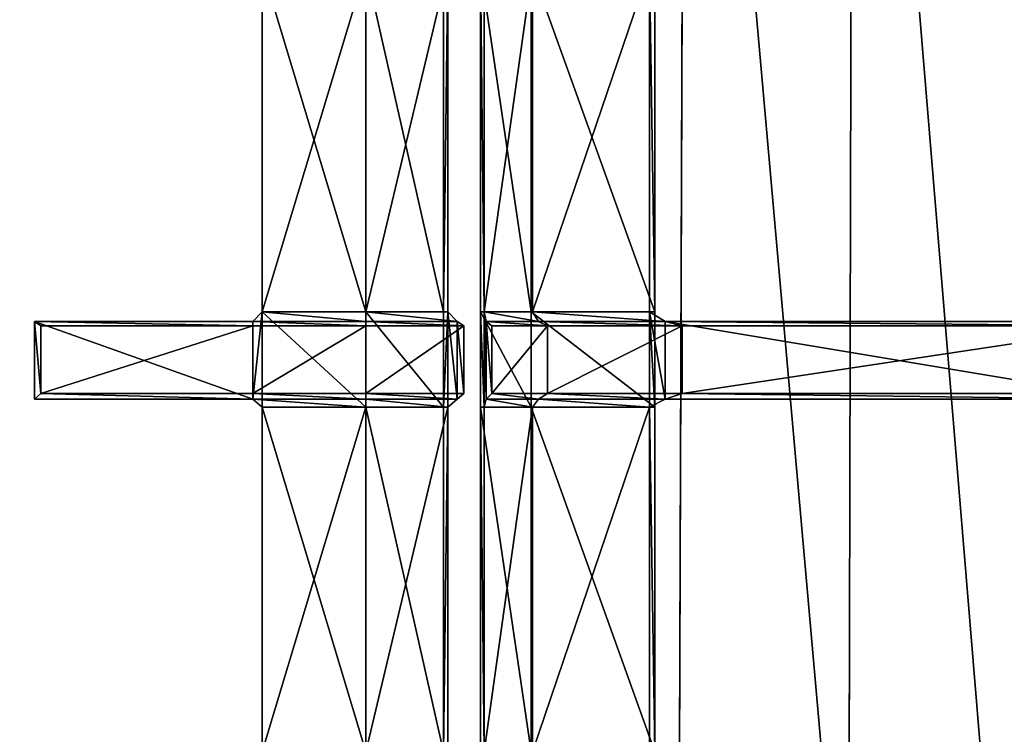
# Model space of a CAD drawing. Extents: x 0 to 31, y 0 to 21.2.
# Tile 399 of 574: x 19 to 23, y 7.1 to 10. Entities that reach past the tile are written whole.
import ezdxf

# ---------------------------------------------------------------- set-up
doc = ezdxf.new("R2010")
doc.units = 0
doc.header["$MEASUREMENT"] = 0
doc.layers.get('0').update_dxf_attribs({"color": 13, "linetype": 'CONTINUOUS'})
for name, color, linetype in [('CAST_IRON', 250, 'CONTINUOUS'), ('GALVANIZED_METAL', 252, 'CONTINUOUS'), ('GRATES', 250, 'CONTINUOUS')]:
    doc.layers.add(name, color=color, linetype=linetype)

# ---------------------------------------------------------------- blocks, each defined once
blk = doc.blocks.new('NGM5058UC_TRADECAD_DXF')
at = {"layer": 'CAST_IRON', "color": 0}
for p, q in [((6.1889, 2.72605, -0.18725), (6.1622, -4.78625, -0.18725)), ((6.1889, 2.72605, -0.18725), (6.1622, -4.78625, -0.18725)), ((6.8616, -4.87565, -0.18725), (6.8794, 2.72605, -0.18725)), ((6.8616, -4.87565, -0.18725), (6.8794, 2.72605, -0.18725))]:
    blk.add_line(p, q, dxfattribs=at)
at = {"layer": 'GRATES', "color": 0}
for p, q in [((4.4517, -0.40555, 0.98805), (4.4517, -1.81885, 0.98805)), ((4.4517, -1.81885, 0.70725), (4.4517, -0.40555, 0.70725)), ((4.4517, -1.81885, 0.70725), (4.4517, -0.40555, 0.70725)), ((4.4517, -0.40555, 0.98805), (4.4517, -1.81885, 0.98805)), ((4.8784, -1.81885, 0.98805), (4.8784, -0.40555, 0.98805)), ((4.8784, -0.40555, 0.70725), (4.8784, -1.81885, 0.70725)), ((4.8784, -0.40555, 0.70725), (4.8784, -1.81885, 0.70725)), ((4.8784, -1.81885, 0.98805), (4.8784, -0.40555, 0.98805)), ((5.1973, -0.40555, 0.70725), (5.1973, -1.81885, 0.70725)), ((5.1973, -0.40555, 0.70725), (5.1973, -1.81885, 0.70725)), ((5.2143, -1.81885, 0.98805), (5.2143, -0.40555, 0.98805)), ((5.2143, -1.81885, 0.98805), (5.2143, -0.40555, 0.98805)), ((5.3485, -1.81885, 0.70725), (5.3485, -0.40555, 0.70725)), ((5.3485, -1.81885, 0.70725), (5.3485, -0.40555, 0.70725)), ((5.3642, -0.40555, 0.98805), (5.3642, -1.81885, 0.98805)), ((5.3642, -0.40555, 0.98805), (5.3642, -1.81885, 0.98805)), ((5.5578, -1.81885, 0.70725), (5.5578, -0.40555, 0.70725)), ((5.5578, -1.81885, 0.70725), (5.5578, -0.40555, 0.70725)), ((5.5623, -0.40555, 0.98805), (5.5623, -1.81885, 0.98805)), ((5.5623, -0.40555, 0.98805), (5.5623, -1.81885, 0.98805)), ((6.0434, -1.81885, 0.98805), (6.0434, -0.40555, 0.98805)), ((6.0434, -1.81885, 0.98805), (6.0434, -0.40555, 0.98805)), ((6.066, -0.40555, 0.70725), (6.066, -1.81885, 0.70725)), ((6.066, -0.40555, 0.70725), (6.066, -1.81885, 0.70725)), ((4.4517, -1.81885, 0.98805), (4.413, -1.85785, 1.46245)), ((4.4517, -1.81885, 0.98805), (4.413, -1.85785, 1.46245)), ((4.4517, -1.81885, 0.98805), (4.4517, -1.81885, 0.70725)), ((4.4517, -1.81885, 0.98805), (4.4517, -1.81885, 0.70725)), ((4.4517, -1.81885, 0.98805), (4.4517, -2.21025, 0.98805)), ((4.4517, -2.21025, 0.70725), (4.4517, -1.81885, 0.70725)), ((4.4517, -1.81885, 0.98805), (4.4517, -2.21025, 0.98805)), ((4.8784, -1.81885, 0.70725), (4.4517, -1.81885, 0.70725)), ((4.4517, -2.21025, 0.70725), (4.4517, -1.81885, 0.70725)), ((4.8784, -1.81885, 0.70725), (4.4517, -1.81885, 0.70725)), ((4.8784, -1.81885, 0.98805), (4.4517, -1.81885, 0.98805)), ((4.8784, -1.81885, 0.98805), (4.4517, -1.81885, 0.98805)), ((5.2143, -1.81885, 0.98805), (4.8784, -1.81885, 0.98805)), ((4.8784, -1.81885, 0.70725), (5.1973, -1.81885, 0.70725)), ((4.8784, -1.81885, 0.70725), (5.1973, -1.81885, 0.70725)), ((4.8784, -1.81885, 0.70725), (4.8784, -2.21025, 0.70725)), ((4.8784, -1.85785, 1.46245), (4.8784, -1.81885, 0.98805)), ((5.2143, -1.81885, 0.98805), (4.8784, -1.81885, 0.98805)), ((4.8784, -1.81885, 0.70725), (4.8784, -2.21025, 0.70725)), ((4.8784, -1.85785, 1.46245), (4.8784, -1.81885, 0.98805)), ((5.1973, -1.81885, 0.70725), (5.2143, -1.81885, 0.98805)), ((5.1973, -1.81885, 0.70725), (5.2143, -1.81885, 0.98805)), ((5.1973, -1.81885, 0.70725), (5.1973, -2.21025, 0.70725)), ((5.1973, -1.81885, 0.70725), (5.1973, -2.21025, 0.70725)), ((5.2143, -2.21025, 0.98805), (5.2143, -1.81885, 0.98805)), ((5.2536, -1.85785, 1.46245), (5.2143, -1.81885, 0.98805)), ((5.2143, -2.21025, 0.98805), (5.2143, -1.81885, 0.98805)), ((5.2536, -1.85785, 1.46245), (5.2143, -1.81885, 0.98805)), ((5.3642, -1.81885, 0.98805), (5.3485, -1.81885, 0.70725)), ((5.3485, -1.81885, 0.70725), (5.5578, -1.81885, 0.70725)), ((5.3642, -1.81885, 0.98805), (5.3485, -1.81885, 0.70725)), ((5.3485, -2.21025, 0.70725), (5.3485, -1.81885, 0.70725)), ((5.3485, -1.81885, 0.70725), (5.5578, -1.81885, 0.70725)), ((5.3485, -2.21025, 0.70725), (5.3485, -1.81885, 0.70725)), ((5.5623, -1.81885, 0.98805), (5.3642, -1.81885, 0.98805)), ((5.3642, -1.81885, 0.98805), (5.3642, -2.21025, 0.98805)), ((5.3642, -1.81885, 0.98805), (5.372, -1.85785, 1.46245)), ((5.3642, -1.81885, 0.98805), (5.3642, -2.21025, 0.98805)), ((5.3642, -1.81885, 0.98805), (5.372, -1.85785, 1.46245)), ((5.5623, -1.81885, 0.98805), (5.3642, -1.81885, 0.98805)), ((5.5578, -2.21025, 0.70725), (5.5578, -1.81885, 0.70725)), ((6.066, -1.81885, 0.70725), (5.5578, -1.81885, 0.70725)), ((5.5578, -2.21025, 0.70725), (5.5578, -1.81885, 0.70725)), ((6.066, -1.81885, 0.70725), (5.5578, -1.81885, 0.70725)), ((5.5623, -1.81885, 0.98805), (5.5868, -1.85785, 1.46245)), ((6.0434, -1.81885, 0.98805), (5.5623, -1.81885, 0.98805)), ((5.5623, -1.81885, 0.98805), (5.5868, -1.85785, 1.46245)), ((6.0434, -1.81885, 0.98805), (5.5623, -1.81885, 0.98805)), ((6.066, -1.81885, 0.70725), (6.0434, -1.81885, 0.98805)), ((6.066, -1.81885, 0.70725), (6.0434, -1.81885, 0.98805)), ((6.0434, -2.21025, 0.98805), (6.0434, -1.81885, 0.98805)), ((6.1084, -1.85785, 1.46245), (6.0434, -1.81885, 0.98805)), ((6.0434, -2.21025, 0.98805), (6.0434, -1.81885, 0.98805)), ((6.1084, -1.85785, 1.46245), (6.0434, -1.81885, 0.98805)), ((6.066, -1.81885, 0.70725), (6.066, -2.21025, 0.70725)), ((6.066, -1.81885, 0.70725), (6.066, -2.21025, 0.70725)), ((3.5166, -1.85785, 1.46245), (3.5426, -1.87545, 1.82375)), ((3.5166, -2.17765, 1.46245), (3.5166, -1.85785, 1.46245)), ((4.413, -1.85785, 1.46245), (3.5166, -1.85785, 1.46245)), ((3.5166, -2.17765, 1.46245), (3.5166, -1.85785, 1.46245)), ((3.5166, -1.85785, 1.46245), (3.5426, -1.87545, 1.82375)), ((4.413, -1.85785, 1.46245), (3.5166, -1.85785, 1.46245)), ((4.413, -1.87545, 1.82375), (4.413, -1.85785, 1.46245)), ((4.413, -1.85785, 1.46245), (4.8784, -1.85785, 1.46245)), ((4.413, -1.85785, 1.46245), (4.413, -2.17765, 1.46245)), ((4.413, -1.85785, 1.46245), (4.413, -2.17765, 1.46245)), ((4.413, -1.87545, 1.82375), (4.413, -1.85785, 1.46245)), ((4.413, -1.85785, 1.46245), (4.8784, -1.85785, 1.46245)), ((5.2536, -1.85785, 1.46245), (4.8784, -1.85785, 1.46245)), ((4.8784, -1.85785, 1.46245), (4.8785, -1.87545, 1.82375)), ((4.8784, -1.85785, 1.46245), (4.8785, -1.87545, 1.82375)), ((5.2536, -1.85785, 1.46245), (4.8784, -1.85785, 1.46245)), ((5.2536, -2.17765, 1.46245), (5.2536, -1.85785, 1.46245)), ((5.28, -1.87545, 1.82375), (5.2536, -1.85785, 1.46245)), ((5.2536, -2.17765, 1.46245), (5.2536, -1.85785, 1.46245)), ((5.28, -1.87545, 1.82375), (5.2536, -1.85785, 1.46245)), ((5.372, -1.85785, 1.46245), (5.372, -2.17765, 1.46245)), ((5.372, -1.85785, 1.46245), (5.3958, -1.87545, 1.81455)), ((5.372, -1.85785, 1.46245), (5.372, -2.17765, 1.46245)), ((5.5868, -1.85785, 1.46245), (5.372, -1.85785, 1.46245)), ((5.372, -1.85785, 1.46245), (5.3958, -1.87545, 1.81455)), ((5.5868, -1.85785, 1.46245), (5.372, -1.85785, 1.46245)), ((5.624, -1.87545, 1.81455), (5.5868, -1.85785, 1.46245)), ((5.5868, -1.85785, 1.46245), (6.1084, -1.85785, 1.46245)), ((5.5868, -1.85785, 1.46245), (6.1084, -1.85785, 1.46245)), ((5.624, -1.87545, 1.81455), (5.5868, -1.85785, 1.46245)), ((6.1084, -1.85785, 1.46245), (6.1781, -1.87545, 1.81455)), ((6.1084, -2.17765, 1.46245), (6.1084, -1.85785, 1.46245)), ((8.0218, -1.85785, 1.46245), (6.1084, -1.85785, 1.46245)), ((6.1084, -2.17765, 1.46245), (6.1084, -1.85785, 1.46245)), ((6.1084, -1.85785, 1.46245), (6.1781, -1.87545, 1.81455)), ((8.0218, -1.85785, 1.46245), (6.1084, -1.85785, 1.46245)), ((3.5426, -1.87545, 1.82375), (3.5426, -2.15425, 1.82375)), ((4.413, -1.87545, 1.82375), (3.5426, -1.87545, 1.82375)), ((3.5426, -1.87545, 1.82375), (3.5426, -2.15425, 1.82375)), ((4.413, -1.87545, 1.82375), (3.5426, -1.87545, 1.82375)), ((4.8785, -1.87545, 1.82375), (4.413, -1.87545, 1.82375)), ((4.413, -1.87545, 1.82375), (4.413, -2.15425, 1.82375)), ((4.413, -1.87545, 1.82375), (4.413, -2.15425, 1.82375)), ((4.8785, -1.87545, 1.82375), (4.413, -1.87545, 1.82375)), ((4.8785, -2.15425, 1.82375), (4.8785, -1.87545, 1.82375)), ((4.8785, -1.87545, 1.82375), (5.28, -1.87545, 1.82375)), ((4.8785, -1.87545, 1.82375), (5.28, -1.87545, 1.82375)), ((4.8785, -2.15425, 1.82375), (4.8785, -1.87545, 1.82375)), ((5.28, -1.87545, 1.82375), (5.28, -2.15425, 1.82375)), ((5.28, -1.87545, 1.82375), (5.28, -2.15425, 1.82375)), ((5.3958, -2.15425, 1.81475), (5.3958, -1.87545, 1.81455)), ((5.3958, -1.87545, 1.81455), (5.624, -1.87545, 1.81455)), ((5.3958, -2.15425, 1.81475), (5.3958, -1.87545, 1.81455)), ((5.3958, -1.87545, 1.81455), (5.624, -1.87545, 1.81455)), ((5.624, -1.87545, 1.81455), (5.624, -2.15425, 1.81475)), ((6.1781, -1.87545, 1.81455), (5.624, -1.87545, 1.81455)), ((5.624, -1.87545, 1.81455), (5.624, -2.15425, 1.81475)), ((6.1781, -1.87545, 1.81455), (5.624, -1.87545, 1.81455)), ((8.0226, -1.87545, 1.81455), (6.1781, -1.87545, 1.81455)), ((6.1781, -2.15425, 1.81475), (6.1781, -1.87545, 1.81455)), ((8.0226, -1.87545, 1.81455), (6.1781, -1.87545, 1.81455)), ((6.1781, -2.15425, 1.81475), (6.1781, -1.87545, 1.81455)), ((3.5426, -2.15425, 1.82375), (3.5166, -2.17765, 1.46245)), ((3.5426, -2.15425, 1.82375), (3.5166, -2.17765, 1.46245)), ((4.413, -2.17765, 1.46245), (3.5166, -2.17765, 1.46245)), ((4.413, -2.17765, 1.46245), (3.5166, -2.17765, 1.46245)), ((3.5426, -2.15425, 1.82375), (4.413, -2.15425, 1.82375)), ((3.5426, -2.15425, 1.82375), (4.413, -2.15425, 1.82375)), ((4.413, -2.15425, 1.82375), (4.413, -2.17765, 1.46245)), ((4.8785, -2.15425, 1.82375), (4.413, -2.15425, 1.82375)), ((4.8785, -2.15425, 1.82375), (4.413, -2.15425, 1.82375)), ((4.413, -2.15425, 1.82375), (4.413, -2.17765, 1.46245)), ((4.413, -2.17765, 1.46245), (4.4517, -2.21025, 0.98805)), ((4.413, -2.17765, 1.46245), (4.8784, -2.17765, 1.46245)), ((4.413, -2.17765, 1.46245), (4.4517, -2.21025, 0.98805)), ((4.413, -2.17765, 1.46245), (4.8784, -2.17765, 1.46245)), ((4.8784, -2.17765, 1.46245), (4.8785, -2.15425, 1.82375)), ((4.8784, -2.17765, 1.46245), (4.8785, -2.15425, 1.82375)), ((4.8784, -2.17765, 1.46245), (4.8784, -2.21025, 0.98805)), ((5.2536, -2.17765, 1.46245), (4.8784, -2.17765, 1.46245)), ((5.2536, -2.17765, 1.46245), (4.8784, -2.17765, 1.46245)), ((4.8784, -2.17765, 1.46245), (4.8784, -2.21025, 0.98805)), ((5.28, -2.15425, 1.82375), (4.8785, -2.15425, 1.82375)), ((5.28, -2.15425, 1.82375), (4.8785, -2.15425, 1.82375)), ((5.2143, -2.21025, 0.98805), (5.2536, -2.17765, 1.46245)), ((5.2143, -2.21025, 0.98805), (5.2536, -2.17765, 1.46245)), ((5.2536, -2.17765, 1.46245), (5.28, -2.15425, 1.82375)), ((5.2536, -2.17765, 1.46245), (5.28, -2.15425, 1.82375)), ((5.372, -2.17765, 1.46245), (5.3642, -2.21025, 0.98805)), ((5.372, -2.17765, 1.46245), (5.3642, -2.21025, 0.98805)), ((5.3958, -2.15425, 1.81475), (5.372, -2.17765, 1.46245)), ((5.3958, -2.15425, 1.81475), (5.372, -2.17765, 1.46245)), ((5.5868, -2.17765, 1.46245), (5.372, -2.17765, 1.46245)), ((5.5868, -2.17765, 1.46245), (5.372, -2.17765, 1.46245)), ((5.624, -2.15425, 1.81475), (5.3958, -2.15425, 1.81475)), ((5.624, -2.15425, 1.81475), (5.3958, -2.15425, 1.81475)), ((5.5623, -2.21025, 0.98805), (5.5868, -2.17765, 1.46245)), ((5.5623, -2.21025, 0.98805), (5.5868, -2.17765, 1.46245)), ((5.624, -2.15425, 1.81475), (5.5868, -2.17765, 1.46245)), ((5.624, -2.15425, 1.81475), (5.5868, -2.17765, 1.46245)), ((5.5868, -2.17765, 1.46245), (6.1084, -2.17765, 1.46245)), ((5.5868, -2.17765, 1.46245), (6.1084, -2.17765, 1.46245)), ((6.1781, -2.15425, 1.81475), (5.624, -2.15425, 1.81475)), ((6.1781, -2.15425, 1.81475), (5.624, -2.15425, 1.81475)), ((6.0434, -2.21025, 0.98805), (6.1084, -2.17765, 1.46245)), ((6.0434, -2.21025, 0.98805), (6.1084, -2.17765, 1.46245)), ((6.1084, -2.17765, 1.46245), (6.1781, -2.15425, 1.81475)), ((6.1084, -2.17765, 1.46245), (6.1781, -2.15425, 1.81475)), ((8.0218, -2.17765, 1.46245), (6.1084, -2.17765, 1.46245)), ((8.0218, -2.17765, 1.46245), (6.1084, -2.17765, 1.46245)), ((6.1781, -2.15425, 1.81475), (8.0226, -2.15425, 1.81475)), ((6.1781, -2.15425, 1.81475), (8.0226, -2.15425, 1.81475)), ((4.4517, -2.21025, 0.98805), (4.4517, -2.21025, 0.70725)), ((4.4517, -2.21025, 0.98805), (4.4517, -2.21025, 0.70725)), ((4.4517, -2.21025, 0.98805), (4.4517, -3.62655, 0.98805)), ((4.4517, -3.62655, 0.70725), (4.4517, -2.21025, 0.70725)), ((4.8784, -2.21025, 0.98805), (4.4517, -2.21025, 0.98805)), ((4.8784, -2.21025, 0.70725), (4.4517, -2.21025, 0.70725)), ((4.4517, -3.62655, 0.70725), (4.4517, -2.21025, 0.70725)), ((4.8784, -2.21025, 0.70725), (4.4517, -2.21025, 0.70725)), ((4.4517, -2.21025, 0.98805), (4.4517, -3.62655, 0.98805)), ((4.8784, -2.21025, 0.98805), (4.4517, -2.21025, 0.98805)), ((5.1973, -2.21025, 0.70725), (4.8784, -2.21025, 0.70725)), ((4.8784, -2.21025, 0.70725), (4.8784, -3.62655, 0.70725)), ((4.8784, -3.62655, 0.98805), (4.8784, -2.21025, 0.98805)), ((4.8784, -2.21025, 0.98805), (5.2143, -2.21025, 0.98805)), ((5.1973, -2.21025, 0.70725), (4.8784, -2.21025, 0.70725)), ((4.8784, -2.21025, 0.70725), (4.8784, -3.62655, 0.70725)), ((4.8784, -2.21025, 0.98805), (5.2143, -2.21025, 0.98805)), ((4.8784, -3.62655, 0.98805), (4.8784, -2.21025, 0.98805)), ((5.1973, -3.62655, 0.70725), (5.1973, -2.21025, 0.70725)), ((5.1973, -2.21025, 0.70725), (5.2143, -2.21025, 0.98805)), ((5.1973, -2.21025, 0.70725), (5.2143, -2.21025, 0.98805)), ((5.1973, -3.62655, 0.70725), (5.1973, -2.21025, 0.70725)), ((5.2143, -2.21025, 0.98805), (5.2143, -3.62655, 0.98805)), ((5.2143, -2.21025, 0.98805), (5.2143, -3.62655, 0.98805)), ((5.5578, -2.21025, 0.70725), (5.3485, -2.21025, 0.70725)), ((5.3485, -2.21025, 0.70725), (5.3485, -3.62655, 0.70725)), ((5.3642, -2.21025, 0.98805), (5.3485, -2.21025, 0.70725)), ((5.3642, -2.21025, 0.98805), (5.3485, -2.21025, 0.70725)), ((5.3485, -2.21025, 0.70725), (5.3485, -3.62655, 0.70725)), ((5.5578, -2.21025, 0.70725), (5.3485, -2.21025, 0.70725)), ((5.3642, -3.62655, 0.98805), (5.3642, -2.21025, 0.98805)), ((5.3642, -2.21025, 0.98805), (5.5623, -2.21025, 0.98805)), ((5.3642, -3.62655, 0.98805), (5.3642, -2.21025, 0.98805)), ((5.3642, -2.21025, 0.98805), (5.5623, -2.21025, 0.98805)), ((5.5578, -3.62655, 0.70725), (5.5578, -2.21025, 0.70725)), ((6.066, -2.21025, 0.70725), (5.5578, -2.21025, 0.70725)), ((5.5578, -3.62655, 0.70725), (5.5578, -2.21025, 0.70725)), ((6.066, -2.21025, 0.70725), (5.5578, -2.21025, 0.70725)), ((5.5623, -2.21025, 0.98805), (5.5623, -3.62655, 0.98805)), ((6.0434, -2.21025, 0.98805), (5.5623, -2.21025, 0.98805)), ((5.5623, -2.21025, 0.98805), (5.5623, -3.62655, 0.98805)), ((6.0434, -2.21025, 0.98805), (5.5623, -2.21025, 0.98805)), ((6.066, -2.21025, 0.70725), (6.0434, -2.21025, 0.98805)), ((6.066, -2.21025, 0.70725), (6.0434, -2.21025, 0.98805)), ((6.0434, -3.62655, 0.98805), (6.0434, -2.21025, 0.98805)), ((6.0434, -3.62655, 0.98805), (6.0434, -2.21025, 0.98805)), ((6.066, -2.21025, 0.70725), (6.066, -3.62655, 0.70725)), ((6.066, -2.21025, 0.70725), (6.066, -3.62655, 0.70725))]:
    blk.add_line(p, q, dxfattribs=at)
at = {"layer": 'CAST_IRON', "color": 0}
mesh = blk.add_polyface(dxfattribs=at)
corners = [(6.1889, 2.72605, -0.18725), (-6.4222, -4.78625, -0.18725), (-6.4489, 2.72605, -0.18725), (6.1622, -4.78625, -0.18725)]
mesh.append_faces([[corners[k] for k in face] for face in [(0, 1, 2), (1, 0, 3)]], dxfattribs={"vtx0": -1, "color": 0})
mesh = blk.add_polyface(dxfattribs=at)
corners = [(6.1889, 2.72605, -0.18725), (6.8616, -4.87565, -0.18725), (6.1622, -4.78625, -0.18725), (6.8794, 2.72605, -0.18725)]
mesh.append_faces([[corners[k] for k in face] for face in [(0, 1, 2), (1, 0, 3)]], dxfattribs={"vtx0": -1, "color": 0})
mesh = blk.add_polyface(dxfattribs=at)
corners = [(6.8794, 2.72605, -0.18725), (7.5241, -5.07615, -0.18725), (6.8616, -4.87565, -0.18725), (7.5831, 2.72605, -0.18725)]
mesh.append_faces([[corners[k] for k in face] for face in [(0, 1, 2), (1, 0, 3)]], dxfattribs={"vtx0": -1, "color": 0})
at = {"layer": 'GALVANIZED_METAL', "color": 0}
mesh = blk.add_polyface(dxfattribs=at)
corners = [(-14.2165, -9.41305, -1.89865), (14.216, 9.40775, -1.89865), (-14.3866, -9.24295, -1.89865), (14.386, 9.23775, -1.89865)]
mesh.append_faces([[corners[k] for k in face] for face in [(0, 1, 2), (1, 0, 3)]], dxfattribs={"vtx0": -1, "color": 0})
mesh = blk.add_polyface(dxfattribs=at)
corners = [(14.216, 9.40775, -1.89865), (-14.2165, 9.40775, -1.89865), (-14.3866, -9.24295, -1.89865)]
mesh.append_faces([[corners[k] for k in face] for face in [(0, 1, 2)]], dxfattribs={"color": 0})
mesh = blk.add_polyface(dxfattribs=at)
corners = [(14.386, 9.23775, -1.89865), (-14.2165, -9.41305, -1.89865), (14.2159, -9.41295, -1.89865)]
mesh.append_faces([[corners[k] for k in face] for face in [(0, 1, 2)]], dxfattribs={"color": 0})
at = {"layer": 'GRATES', "color": 0}
mesh = blk.add_polyface(dxfattribs=at)
corners = [(4.4517, -0.40555, 0.70725), (4.4517, -1.81885, 0.98805), (4.4517, -1.81885, 0.70725), (4.4517, -0.40555, 0.98805)]
mesh.append_faces([[corners[k] for k in face] for face in [(0, 1, 2), (1, 0, 3)]], dxfattribs={"vtx0": -1, "color": 0})
mesh = blk.add_polyface(dxfattribs=at)
corners = [(4.8784, -1.81885, 0.70725), (4.4517, -0.40555, 0.70725), (4.4517, -1.81885, 0.70725), (4.8784, -0.40555, 0.70725)]
mesh.append_faces([[corners[k] for k in face] for face in [(0, 1, 2), (1, 0, 3)]], dxfattribs={"vtx0": -1, "color": 0})
mesh = blk.add_polyface(dxfattribs=at)
corners = [(4.8784, -0.40555, 0.98805), (4.4517, -1.81885, 0.98805), (4.4517, -0.40555, 0.98805), (4.8784, -1.81885, 0.98805)]
mesh.append_faces([[corners[k] for k in face] for face in [(0, 1, 2), (1, 0, 3)]], dxfattribs={"vtx0": -1, "color": 0})
mesh = blk.add_polyface(dxfattribs=at)
corners = [(5.2143, -0.40555, 0.98805), (4.8784, -1.81885, 0.98805), (4.8784, -0.40555, 0.98805), (5.2143, -1.81885, 0.98805)]
mesh.append_faces([[corners[k] for k in face] for face in [(0, 1, 2), (1, 0, 3)]], dxfattribs={"vtx0": -1, "color": 0})
mesh = blk.add_polyface(dxfattribs=at)
corners = [(5.1973, -1.81885, 0.70725), (4.8784, -0.40555, 0.70725), (4.8784, -1.81885, 0.70725), (5.1973, -0.40555, 0.70725)]
mesh.append_faces([[corners[k] for k in face] for face in [(0, 1, 2), (1, 0, 3)]], dxfattribs={"vtx0": -1, "color": 0})
mesh = blk.add_polyface(dxfattribs=at)
corners = [(5.2143, -0.40555, 0.98805), (5.1973, -1.81885, 0.70725), (5.2143, -1.81885, 0.98805), (5.1973, -0.40555, 0.70725)]
mesh.append_faces([[corners[k] for k in face] for face in [(0, 1, 2), (1, 0, 3)]], dxfattribs={"vtx0": -1, "color": 0})
mesh = blk.add_polyface(dxfattribs=at)
corners = [(5.3485, -0.40555, 0.70725), (5.3642, -1.81885, 0.98805), (5.3485, -1.81885, 0.70725), (5.3642, -0.40555, 0.98805)]
mesh.append_faces([[corners[k] for k in face] for face in [(0, 1, 2), (1, 0, 3)]], dxfattribs={"vtx0": -1, "color": 0})
mesh = blk.add_polyface(dxfattribs=at)
corners = [(5.5578, -1.81885, 0.70725), (5.3485, -0.40555, 0.70725), (5.3485, -1.81885, 0.70725), (5.5578, -0.40555, 0.70725)]
mesh.append_faces([[corners[k] for k in face] for face in [(0, 1, 2), (1, 0, 3)]], dxfattribs={"vtx0": -1, "color": 0})
mesh = blk.add_polyface(dxfattribs=at)
corners = [(5.5623, -0.40555, 0.98805), (5.3642, -1.81885, 0.98805), (5.3642, -0.40555, 0.98805), (5.5623, -1.81885, 0.98805)]
mesh.append_faces([[corners[k] for k in face] for face in [(0, 1, 2), (1, 0, 3)]], dxfattribs={"vtx0": -1, "color": 0})
mesh = blk.add_polyface(dxfattribs=at)
corners = [(6.066, -1.81885, 0.70725), (5.5578, -0.40555, 0.70725), (5.5578, -1.81885, 0.70725), (6.066, -0.40555, 0.70725)]
mesh.append_faces([[corners[k] for k in face] for face in [(0, 1, 2), (1, 0, 3)]], dxfattribs={"vtx0": -1, "color": 0})
mesh = blk.add_polyface(dxfattribs=at)
corners = [(6.0434, -0.40555, 0.98805), (5.5623, -1.81885, 0.98805), (5.5623, -0.40555, 0.98805), (6.0434, -1.81885, 0.98805)]
mesh.append_faces([[corners[k] for k in face] for face in [(0, 1, 2), (1, 0, 3)]], dxfattribs={"vtx0": -1, "color": 0})
mesh = blk.add_polyface(dxfattribs=at)
corners = [(6.0434, -0.40555, 0.98805), (6.066, -1.81885, 0.70725), (6.0434, -1.81885, 0.98805), (6.066, -0.40555, 0.70725)]
mesh.append_faces([[corners[k] for k in face] for face in [(0, 1, 2), (1, 0, 3)]], dxfattribs={"vtx0": -1, "color": 0})
mesh = blk.add_polyface(dxfattribs=at)
corners = [(4.4517, -1.81885, 0.98805), (4.413, -2.17765, 1.46245), (4.4517, -2.21025, 0.98805), (4.413, -1.85785, 1.46245)]
mesh.append_faces([[corners[k] for k in face] for face in [(0, 1, 2), (1, 0, 3)]], dxfattribs={"vtx0": -1, "color": 0})
mesh = blk.add_polyface(dxfattribs=at)
corners = [(4.8784, -1.85785, 1.46245), (4.4517, -1.81885, 0.98805), (4.8784, -1.81885, 0.98805), (4.413, -1.85785, 1.46245)]
mesh.append_faces([[corners[k] for k in face] for face in [(0, 1, 2), (1, 0, 3)]], dxfattribs={"vtx0": -1, "color": 0})
mesh = blk.add_polyface(dxfattribs=at)
corners = [(4.4517, -1.81885, 0.70725), (4.4517, -2.21025, 0.98805), (4.4517, -2.21025, 0.70725), (4.4517, -1.81885, 0.98805)]
mesh.append_faces([[corners[k] for k in face] for face in [(0, 1, 2), (1, 0, 3)]], dxfattribs={"vtx0": -1, "color": 0})
mesh = blk.add_polyface(dxfattribs=at)
corners = [(4.8784, -2.21025, 0.70725), (4.4517, -1.81885, 0.70725), (4.4517, -2.21025, 0.70725), (4.8784, -1.81885, 0.70725)]
mesh.append_faces([[corners[k] for k in face] for face in [(0, 1, 2), (1, 0, 3)]], dxfattribs={"vtx0": -1, "color": 0})
mesh = blk.add_polyface(dxfattribs=at)
corners = [(5.1973, -2.21025, 0.70725), (4.8784, -1.81885, 0.70725), (4.8784, -2.21025, 0.70725), (5.1973, -1.81885, 0.70725)]
mesh.append_faces([[corners[k] for k in face] for face in [(0, 1, 2), (1, 0, 3)]], dxfattribs={"vtx0": -1, "color": 0})
mesh = blk.add_polyface(dxfattribs=at)
corners = [(5.2536, -1.85785, 1.46245), (4.8784, -1.81885, 0.98805), (5.2143, -1.81885, 0.98805), (4.8784, -1.85785, 1.46245)]
mesh.append_faces([[corners[k] for k in face] for face in [(0, 1, 2), (1, 0, 3)]], dxfattribs={"vtx0": -1, "color": 0})
mesh = blk.add_polyface(dxfattribs=at)
corners = [(5.2143, -1.81885, 0.98805), (5.1973, -2.21025, 0.70725), (5.2143, -2.21025, 0.98805), (5.1973, -1.81885, 0.70725)]
mesh.append_faces([[corners[k] for k in face] for face in [(0, 1, 2), (1, 0, 3)]], dxfattribs={"vtx0": -1, "color": 0})
mesh = blk.add_polyface(dxfattribs=at)
corners = [(5.2536, -2.17765, 1.46245), (5.2143, -1.81885, 0.98805), (5.2143, -2.21025, 0.98805), (5.2536, -1.85785, 1.46245)]
mesh.append_faces([[corners[k] for k in face] for face in [(0, 1, 2), (1, 0, 3)]], dxfattribs={"vtx0": -1, "color": 0})
mesh = blk.add_polyface(dxfattribs=at)
corners = [(5.3485, -1.81885, 0.70725), (5.3642, -2.21025, 0.98805), (5.3485, -2.21025, 0.70725), (5.3642, -1.81885, 0.98805)]
mesh.append_faces([[corners[k] for k in face] for face in [(0, 1, 2), (1, 0, 3)]], dxfattribs={"vtx0": -1, "color": 0})
mesh = blk.add_polyface(dxfattribs=at)
corners = [(5.5578, -2.21025, 0.70725), (5.3485, -1.81885, 0.70725), (5.3485, -2.21025, 0.70725), (5.5578, -1.81885, 0.70725)]
mesh.append_faces([[corners[k] for k in face] for face in [(0, 1, 2), (1, 0, 3)]], dxfattribs={"vtx0": -1, "color": 0})
mesh = blk.add_polyface(dxfattribs=at)
corners = [(5.3642, -1.81885, 0.98805), (5.372, -2.17765, 1.46245), (5.3642, -2.21025, 0.98805), (5.372, -1.85785, 1.46245)]
mesh.append_faces([[corners[k] for k in face] for face in [(0, 1, 2), (1, 0, 3)]], dxfattribs={"vtx0": -1, "color": 0})
mesh = blk.add_polyface(dxfattribs=at)
corners = [(5.5868, -1.85785, 1.46245), (5.3642, -1.81885, 0.98805), (5.5623, -1.81885, 0.98805), (5.372, -1.85785, 1.46245)]
mesh.append_faces([[corners[k] for k in face] for face in [(0, 1, 2), (1, 0, 3)]], dxfattribs={"vtx0": -1, "color": 0})
mesh = blk.add_polyface(dxfattribs=at)
corners = [(6.066, -2.21025, 0.70725), (5.5578, -1.81885, 0.70725), (5.5578, -2.21025, 0.70725), (6.066, -1.81885, 0.70725)]
mesh.append_faces([[corners[k] for k in face] for face in [(0, 1, 2), (1, 0, 3)]], dxfattribs={"vtx0": -1, "color": 0})
mesh = blk.add_polyface(dxfattribs=at)
corners = [(6.1084, -1.85785, 1.46245), (5.5623, -1.81885, 0.98805), (6.0434, -1.81885, 0.98805), (5.5868, -1.85785, 1.46245)]
mesh.append_faces([[corners[k] for k in face] for face in [(0, 1, 2), (1, 0, 3)]], dxfattribs={"vtx0": -1, "color": 0})
mesh = blk.add_polyface(dxfattribs=at)
corners = [(6.0434, -1.81885, 0.98805), (6.066, -2.21025, 0.70725), (6.0434, -2.21025, 0.98805), (6.066, -1.81885, 0.70725)]
mesh.append_faces([[corners[k] for k in face] for face in [(0, 1, 2), (1, 0, 3)]], dxfattribs={"vtx0": -1, "color": 0})
mesh = blk.add_polyface(dxfattribs=at)
corners = [(6.1084, -2.17765, 1.46245), (6.0434, -1.81885, 0.98805), (6.0434, -2.21025, 0.98805), (6.1084, -1.85785, 1.46245)]
mesh.append_faces([[corners[k] for k in face] for face in [(0, 1, 2), (1, 0, 3)]], dxfattribs={"vtx0": -1, "color": 0})
mesh = blk.add_polyface(dxfattribs=at)
corners = [(3.5166, -1.85785, 1.46245), (3.5426, -2.15425, 1.82375), (3.5166, -2.17765, 1.46245), (3.5426, -1.87545, 1.82375)]
mesh.append_faces([[corners[k] for k in face] for face in [(0, 1, 2), (1, 0, 3)]], dxfattribs={"vtx0": -1, "color": 0})
mesh = blk.add_polyface(dxfattribs=at)
corners = [(4.413, -2.17765, 1.46245), (3.5166, -1.85785, 1.46245), (3.5166, -2.17765, 1.46245), (4.413, -1.85785, 1.46245)]
mesh.append_faces([[corners[k] for k in face] for face in [(0, 1, 2), (1, 0, 3)]], dxfattribs={"vtx0": -1, "color": 0})
mesh = blk.add_polyface(dxfattribs=at)
corners = [(4.413, -1.87545, 1.82375), (3.5166, -1.85785, 1.46245), (4.413, -1.85785, 1.46245), (3.5426, -1.87545, 1.82375)]
mesh.append_faces([[corners[k] for k in face] for face in [(0, 1, 2), (1, 0, 3)]], dxfattribs={"vtx0": -1, "color": 0})
mesh = blk.add_polyface(dxfattribs=at)
corners = [(4.8785, -1.87545, 1.82375), (4.413, -1.85785, 1.46245), (4.8784, -1.85785, 1.46245), (4.413, -1.87545, 1.82375)]
mesh.append_faces([[corners[k] for k in face] for face in [(0, 1, 2), (1, 0, 3)]], dxfattribs={"vtx0": -1, "color": 0})
mesh = blk.add_polyface(dxfattribs=at)
corners = [(5.28, -1.87545, 1.82375), (4.8784, -1.85785, 1.46245), (5.2536, -1.85785, 1.46245), (4.8785, -1.87545, 1.82375)]
mesh.append_faces([[corners[k] for k in face] for face in [(0, 1, 2), (1, 0, 3)]], dxfattribs={"vtx0": -1, "color": 0})
mesh = blk.add_polyface(dxfattribs=at)
corners = [(5.28, -2.15425, 1.82375), (5.2536, -1.85785, 1.46245), (5.2536, -2.17765, 1.46245), (5.28, -1.87545, 1.82375)]
mesh.append_faces([[corners[k] for k in face] for face in [(0, 1, 2), (1, 0, 3)]], dxfattribs={"vtx0": -1, "color": 0})
mesh = blk.add_polyface(dxfattribs=at)
corners = [(5.372, -1.85785, 1.46245), (5.3958, -2.15425, 1.81475), (5.372, -2.17765, 1.46245), (5.3958, -1.87545, 1.81455)]
mesh.append_faces([[corners[k] for k in face] for face in [(0, 1, 2), (1, 0, 3)]], dxfattribs={"vtx0": -1, "color": 0})
mesh = blk.add_polyface(dxfattribs=at)
corners = [(5.624, -1.87545, 1.81455), (5.372, -1.85785, 1.46245), (5.5868, -1.85785, 1.46245), (5.3958, -1.87545, 1.81455)]
mesh.append_faces([[corners[k] for k in face] for face in [(0, 1, 2), (1, 0, 3)]], dxfattribs={"vtx0": -1, "color": 0})
mesh = blk.add_polyface(dxfattribs=at)
corners = [(6.1781, -1.87545, 1.81455), (5.5868, -1.85785, 1.46245), (6.1084, -1.85785, 1.46245), (5.624, -1.87545, 1.81455)]
mesh.append_faces([[corners[k] for k in face] for face in [(0, 1, 2), (1, 0, 3)]], dxfattribs={"vtx0": -1, "color": 0})
mesh = blk.add_polyface(dxfattribs=at)
corners = [(8.0218, -2.17765, 1.46245), (6.1084, -1.85785, 1.46245), (6.1084, -2.17765, 1.46245), (8.0218, -1.85785, 1.46245)]
mesh.append_faces([[corners[k] for k in face] for face in [(0, 1, 2), (1, 0, 3)]], dxfattribs={"vtx0": -1, "color": 0})
mesh = blk.add_polyface(dxfattribs=at)
corners = [(8.0226, -1.87545, 1.81455), (6.1084, -1.85785, 1.46245), (8.0218, -1.85785, 1.46245), (6.1781, -1.87545, 1.81455)]
mesh.append_faces([[corners[k] for k in face] for face in [(0, 1, 2), (1, 0, 3)]], dxfattribs={"vtx0": -1, "color": 0})
mesh = blk.add_polyface(dxfattribs=at)
corners = [(4.413, -1.87545, 1.82375), (3.5426, -2.15425, 1.82375), (3.5426, -1.87545, 1.82375), (4.413, -2.15425, 1.82375)]
mesh.append_faces([[corners[k] for k in face] for face in [(0, 1, 2), (1, 0, 3)]], dxfattribs={"vtx0": -1, "color": 0})
mesh = blk.add_polyface(dxfattribs=at)
corners = [(4.8785, -1.87545, 1.82375), (4.413, -2.15425, 1.82375), (4.413, -1.87545, 1.82375), (4.8785, -2.15425, 1.82375)]
mesh.append_faces([[corners[k] for k in face] for face in [(0, 1, 2), (1, 0, 3)]], dxfattribs={"vtx0": -1, "color": 0})
mesh = blk.add_polyface(dxfattribs=at)
corners = [(5.28, -1.87545, 1.82375), (4.8785, -2.15425, 1.82375), (4.8785, -1.87545, 1.82375), (5.28, -2.15425, 1.82375)]
mesh.append_faces([[corners[k] for k in face] for face in [(0, 1, 2), (1, 0, 3)]], dxfattribs={"vtx0": -1, "color": 0})
mesh = blk.add_polyface(dxfattribs=at)
corners = [(5.624, -1.87545, 1.81455), (5.3958, -2.15425, 1.81475), (5.3958, -1.87545, 1.81455), (5.624, -2.15425, 1.81475)]
mesh.append_faces([[corners[k] for k in face] for face in [(0, 1, 2), (1, 0, 3)]], dxfattribs={"vtx0": -1, "color": 0})
mesh = blk.add_polyface(dxfattribs=at)
corners = [(6.1781, -1.87545, 1.81455), (5.624, -2.15425, 1.81475), (5.624, -1.87545, 1.81455), (6.1781, -2.15425, 1.81475)]
mesh.append_faces([[corners[k] for k in face] for face in [(0, 1, 2), (1, 0, 3)]], dxfattribs={"vtx0": -1, "color": 0})
mesh = blk.add_polyface(dxfattribs=at)
corners = [(8.0226, -1.87545, 1.81455), (6.1781, -2.15425, 1.81475), (6.1781, -1.87545, 1.81455), (8.0226, -2.15425, 1.81475)]
mesh.append_faces([[corners[k] for k in face] for face in [(0, 1, 2), (1, 0, 3)]], dxfattribs={"vtx0": -1, "color": 0})
mesh = blk.add_polyface(dxfattribs=at)
corners = [(3.5426, -2.15425, 1.82375), (4.413, -2.17765, 1.46245), (3.5166, -2.17765, 1.46245), (4.413, -2.15425, 1.82375)]
mesh.append_faces([[corners[k] for k in face] for face in [(0, 1, 2), (1, 0, 3)]], dxfattribs={"vtx0": -1, "color": 0})
mesh = blk.add_polyface(dxfattribs=at)
corners = [(4.413, -2.15425, 1.82375), (4.8784, -2.17765, 1.46245), (4.413, -2.17765, 1.46245), (4.8785, -2.15425, 1.82375)]
mesh.append_faces([[corners[k] for k in face] for face in [(0, 1, 2), (1, 0, 3)]], dxfattribs={"vtx0": -1, "color": 0})
mesh = blk.add_polyface(dxfattribs=at)
corners = [(4.413, -2.17765, 1.46245), (4.8784, -2.21025, 0.98805), (4.4517, -2.21025, 0.98805), (4.8784, -2.17765, 1.46245)]
mesh.append_faces([[corners[k] for k in face] for face in [(0, 1, 2), (1, 0, 3)]], dxfattribs={"vtx0": -1, "color": 0})
mesh = blk.add_polyface(dxfattribs=at)
corners = [(4.8785, -2.15425, 1.82375), (5.2536, -2.17765, 1.46245), (4.8784, -2.17765, 1.46245), (5.28, -2.15425, 1.82375)]
mesh.append_faces([[corners[k] for k in face] for face in [(0, 1, 2), (1, 0, 3)]], dxfattribs={"vtx0": -1, "color": 0})
mesh = blk.add_polyface(dxfattribs=at)
corners = [(4.8784, -2.17765, 1.46245), (5.2143, -2.21025, 0.98805), (4.8784, -2.21025, 0.98805), (5.2536, -2.17765, 1.46245)]
mesh.append_faces([[corners[k] for k in face] for face in [(0, 1, 2), (1, 0, 3)]], dxfattribs={"vtx0": -1, "color": 0})
mesh = blk.add_polyface(dxfattribs=at)
corners = [(5.372, -2.17765, 1.46245), (5.5623, -2.21025, 0.98805), (5.3642, -2.21025, 0.98805), (5.5868, -2.17765, 1.46245)]
mesh.append_faces([[corners[k] for k in face] for face in [(0, 1, 2), (1, 0, 3)]], dxfattribs={"vtx0": -1, "color": 0})
mesh = blk.add_polyface(dxfattribs=at)
corners = [(5.3958, -2.15425, 1.81475), (5.5868, -2.17765, 1.46245), (5.372, -2.17765, 1.46245), (5.624, -2.15425, 1.81475)]
mesh.append_faces([[corners[k] for k in face] for face in [(0, 1, 2), (1, 0, 3)]], dxfattribs={"vtx0": -1, "color": 0})
mesh = blk.add_polyface(dxfattribs=at)
corners = [(5.5868, -2.17765, 1.46245), (6.0434, -2.21025, 0.98805), (5.5623, -2.21025, 0.98805), (6.1084, -2.17765, 1.46245)]
mesh.append_faces([[corners[k] for k in face] for face in [(0, 1, 2), (1, 0, 3)]], dxfattribs={"vtx0": -1, "color": 0})
mesh = blk.add_polyface(dxfattribs=at)
corners = [(5.624, -2.15425, 1.81475), (6.1084, -2.17765, 1.46245), (5.5868, -2.17765, 1.46245), (6.1781, -2.15425, 1.81475)]
mesh.append_faces([[corners[k] for k in face] for face in [(0, 1, 2), (1, 0, 3)]], dxfattribs={"vtx0": -1, "color": 0})
mesh = blk.add_polyface(dxfattribs=at)
corners = [(6.1781, -2.15425, 1.81475), (8.0218, -2.17765, 1.46245), (6.1084, -2.17765, 1.46245), (8.0226, -2.15425, 1.81475)]
mesh.append_faces([[corners[k] for k in face] for face in [(0, 1, 2), (1, 0, 3)]], dxfattribs={"vtx0": -1, "color": 0})
mesh = blk.add_polyface(dxfattribs=at)
corners = [(4.4517, -2.21025, 0.70725), (4.4517, -3.62655, 0.98805), (4.4517, -3.62655, 0.70725), (4.4517, -2.21025, 0.98805)]
mesh.append_faces([[corners[k] for k in face] for face in [(0, 1, 2), (1, 0, 3)]], dxfattribs={"vtx0": -1, "color": 0})
mesh = blk.add_polyface(dxfattribs=at)
corners = [(4.8784, -3.62655, 0.70725), (4.4517, -2.21025, 0.70725), (4.4517, -3.62655, 0.70725), (4.8784, -2.21025, 0.70725)]
mesh.append_faces([[corners[k] for k in face] for face in [(0, 1, 2), (1, 0, 3)]], dxfattribs={"vtx0": -1, "color": 0})
mesh = blk.add_polyface(dxfattribs=at)
corners = [(4.8784, -2.21025, 0.98805), (4.4517, -3.62655, 0.98805), (4.4517, -2.21025, 0.98805), (4.8784, -3.62655, 0.98805)]
mesh.append_faces([[corners[k] for k in face] for face in [(0, 1, 2), (1, 0, 3)]], dxfattribs={"vtx0": -1, "color": 0})
mesh = blk.add_polyface(dxfattribs=at)
corners = [(5.1973, -3.62655, 0.70725), (4.8784, -2.21025, 0.70725), (4.8784, -3.62655, 0.70725), (5.1973, -2.21025, 0.70725)]
mesh.append_faces([[corners[k] for k in face] for face in [(0, 1, 2), (1, 0, 3)]], dxfattribs={"vtx0": -1, "color": 0})
mesh = blk.add_polyface(dxfattribs=at)
corners = [(5.2143, -2.21025, 0.98805), (4.8784, -3.62655, 0.98805), (4.8784, -2.21025, 0.98805), (5.2143, -3.62655, 0.98805)]
mesh.append_faces([[corners[k] for k in face] for face in [(0, 1, 2), (1, 0, 3)]], dxfattribs={"vtx0": -1, "color": 0})
mesh = blk.add_polyface(dxfattribs=at)
corners = [(5.2143, -2.21025, 0.98805), (5.1973, -3.62655, 0.70725), (5.2143, -3.62655, 0.98805), (5.1973, -2.21025, 0.70725)]
mesh.append_faces([[corners[k] for k in face] for face in [(0, 1, 2), (1, 0, 3)]], dxfattribs={"vtx0": -1, "color": 0})
mesh = blk.add_polyface(dxfattribs=at)
corners = [(5.5578, -3.62655, 0.70725), (5.3485, -2.21025, 0.70725), (5.3485, -3.62655, 0.70725), (5.5578, -2.21025, 0.70725)]
mesh.append_faces([[corners[k] for k in face] for face in [(0, 1, 2), (1, 0, 3)]], dxfattribs={"vtx0": -1, "color": 0})
mesh = blk.add_polyface(dxfattribs=at)
corners = [(5.3485, -2.21025, 0.70725), (5.3642, -3.62655, 0.98805), (5.3485, -3.62655, 0.70725), (5.3642, -2.21025, 0.98805)]
mesh.append_faces([[corners[k] for k in face] for face in [(0, 1, 2), (1, 0, 3)]], dxfattribs={"vtx0": -1, "color": 0})
mesh = blk.add_polyface(dxfattribs=at)
corners = [(5.5623, -2.21025, 0.98805), (5.3642, -3.62655, 0.98805), (5.3642, -2.21025, 0.98805), (5.5623, -3.62655, 0.98805)]
mesh.append_faces([[corners[k] for k in face] for face in [(0, 1, 2), (1, 0, 3)]], dxfattribs={"vtx0": -1, "color": 0})
mesh = blk.add_polyface(dxfattribs=at)
corners = [(6.066, -3.62655, 0.70725), (5.5578, -2.21025, 0.70725), (5.5578, -3.62655, 0.70725), (6.066, -2.21025, 0.70725)]
mesh.append_faces([[corners[k] for k in face] for face in [(0, 1, 2), (1, 0, 3)]], dxfattribs={"vtx0": -1, "color": 0})
mesh = blk.add_polyface(dxfattribs=at)
corners = [(6.0434, -2.21025, 0.98805), (5.5623, -3.62655, 0.98805), (5.5623, -2.21025, 0.98805), (6.0434, -3.62655, 0.98805)]
mesh.append_faces([[corners[k] for k in face] for face in [(0, 1, 2), (1, 0, 3)]], dxfattribs={"vtx0": -1, "color": 0})
mesh = blk.add_polyface(dxfattribs=at)
corners = [(6.0434, -2.21025, 0.98805), (6.066, -3.62655, 0.70725), (6.0434, -3.62655, 0.98805), (6.066, -2.21025, 0.70725)]
mesh.append_faces([[corners[k] for k in face] for face in [(0, 1, 2), (1, 0, 3)]], dxfattribs={"vtx0": -1, "color": 0})
blk = doc.blocks.new('NGM5058UC_TRADECAD_DWG')
at = {"color": 0}
blk.add_blockref('NGM5058UC_TRADECAD_DXF', (15.5194, 10.62185, 1.89865), dxfattribs=at)

msp = doc.modelspace()

# ---------------------------------------------------------------- block references
at = {"color": 0}
msp.add_blockref('NGM5058UC_TRADECAD_DWG', (0, 0), dxfattribs=at)

doc.saveas('drawing.dxf')
